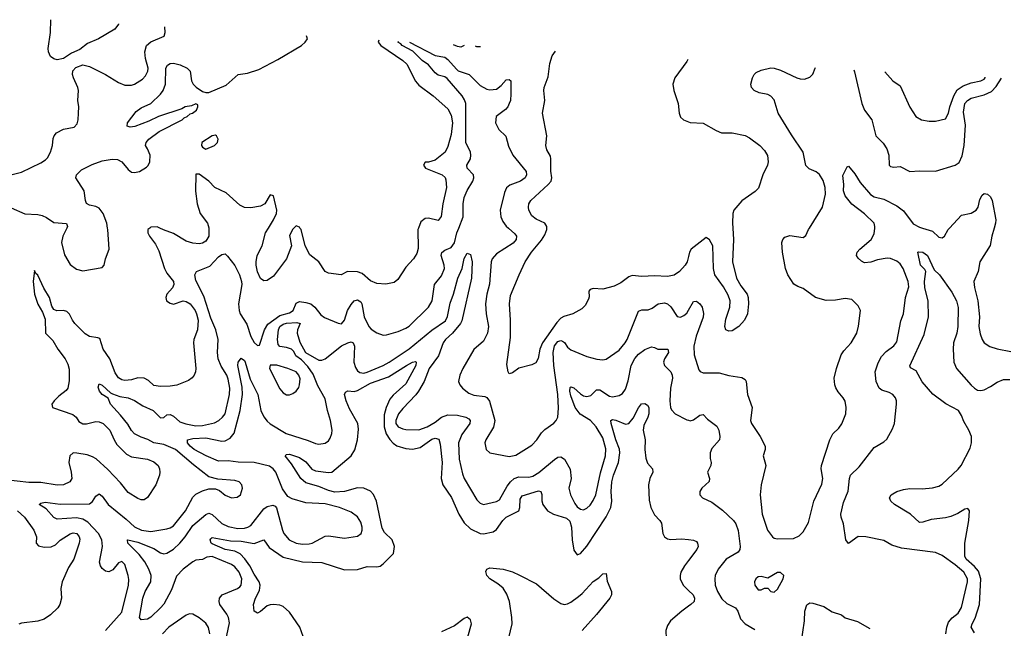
# Model space of a CAD drawing. Header units: inches. Extents: x 1682530 to 1839546, y 640742 to 791647.
# Tile 447 of 656: x 1695858 to 1701955, y 787523 to 791289. Entities that reach past the tile are written whole.
import ezdxf

# ---------------------------------------------------------------- set-up
doc = ezdxf.new("R2010")
doc.units = ezdxf.units.IN
doc.header["$MEASUREMENT"] = 0
for name, color, linetype in [('B6798', 7, 'Continuous'), ('B6799', 7, 'Continuous'), ('B7708', 7, 'Continuous'), ('B7709', 7, 'Continuous')]:
    doc.layers.add(name, color=color, linetype=linetype)

msp = doc.modelspace()

# ---------------------------------------------------------------- linework, layer by layer
at = {"layer": 'B6798', "color": 5}
for points, elevation in [([(1696663.8, 790000), (1696651.3, 789990), (1696652.4, 789970), (1696662.4, 789950), (1696699.2, 789899.2), (1696719.2, 789859.2), (1696754.8, 789750), (1696770, 789721.7), (1696811.3, 789670), (1696813.6, 789650), (1696804, 789630), (1696768.8, 789590), (1696762.3, 789570), (1696767.9, 789550), (1696790, 789534.2), (1696810, 789529.9), (1696870, 789550.5), (1696890, 789546), (1696913, 789530), (1696944.7, 789490), (1696953.9, 789470), (1696962.5, 789430), (1696959.4, 789370), (1696937.3, 789310), (1696934.5, 789290), (1696948.2, 789130), (1696947.8, 789110), (1696939.6, 789090), (1696927.2, 789072.8), (1696904.2, 789055.8), (1696831.7, 789028.3), (1696790, 789020.8), (1696730, 789019.6), (1696690, 789026.5), (1696656.4, 789056.4), (1696630, 789071.4), (1696590, 789073.2), (1696550, 789060.8), (1696510, 789056.6), (1696490, 789061.6), (1696470, 789073.2), (1696450, 789103.6), (1696416, 789190), (1696374.6, 789250), (1696355.6, 789315.6), (1696341.5, 789321.5), (1696290, 789328.3), (1696264.3, 789344.3), (1696200.1, 789410), (1696185.3, 789430), (1696167.8, 789467.8), (1696150, 789483.5), (1696130, 789488.8), (1696088.6, 789488.6), (1696070, 789495.8), (1696057.5, 789517.5), (1696043.8, 789570), (1696007.4, 789627.4), (1695970, 789708), (1695958.4, 789718.4), (1695950, 789738), (1695941.2, 789670), (1695949.2, 789590.8), (1695970, 789528), (1695999.1, 789479.1), (1696016.8, 789436.8), (1696018, 789350), (1696063.4, 789303.4), (1696094.6, 789250), (1696140.8, 789190), (1696156.9, 789156.9), (1696165.8, 789125.8), (1696164.6, 789055.4), (1696156.8, 789010), (1696145.7, 788994.3), (1696099.9, 788960.1), (1696071.9, 788930), (1696057.7, 788910), (1696061.6, 788890), (1696187.1, 788847.1), (1696208.4, 788830), (1696223.7, 788803.7), (1696249.1, 788789.1), (1696271.7, 788788.3), (1696330, 788802.7), (1696350, 788800.4), (1696376.2, 788790), (1696416.8, 788750), (1696442.4, 788690), (1696460.4, 788660.4), (1696520.5, 788600.5), (1696550, 788583.5), (1696650, 788570.6), (1696690, 788553.7), (1696715.1, 788530), (1696724.2, 788510), (1696726, 788490), (1696723.6, 788470), (1696702.4, 788410), (1696650, 788332.2), (1696630, 788317.4), (1696610, 788317.4), (1696590, 788326.3), (1696530, 788364.2), (1696482.6, 788422.6), (1696405.1, 788505.1), (1696331.7, 788571.7), (1696310, 788584.9), (1696276.6, 788596.6), (1696212.4, 788607.6), (1696190, 788608.8), (1696169, 788591), (1696163.7, 788550), (1696178, 788490), (1696180.3, 788450), (1696169.7, 788430), (1696130, 788411.8), (1696090, 788409.6), (1695990, 788424.7), (1695914.5, 788425.5), (1695770, 788441.8)], 880), ([(1696390, 787510.3), (1696490, 787623.7), (1696533, 787790), (1696534.9, 787825.1), (1696530, 787849.3), (1696510, 787918), (1696490, 787935.8), (1696470, 787928.4), (1696435, 787885), (1696410, 787873.3), (1696390, 787876.9), (1696370, 787893.3), (1696358.5, 787910), (1696352.9, 787932.9), (1696370.9, 788030), (1696366.7, 788070), (1696345.7, 788110), (1696280.8, 788180.8), (1696250, 788198.7), (1696210, 788207.2), (1696090, 788199.1), (1696070, 788208.1), (1696022.4, 788262.4), (1695979.3, 788290), (1695990, 788297.1), (1696016.9, 788303.1), (1696110, 788290.9), (1696290, 788294.3), (1696310, 788307), (1696330, 788340.3), (1696350, 788355.2), (1696370, 788341.2), (1696405.3, 788290), (1696518.6, 788198.6), (1696570, 788150.1), (1696612.4, 788130), (1696670, 788122.2), (1696770, 788139.4), (1696790, 788145), (1696810, 788157.8), (1696884.2, 788250), (1696930, 788334.2), (1696950, 788353.8), (1696990, 788374.7), (1697030, 788385.2), (1697070, 788385.7), (1697095.9, 788375.9), (1697130, 788347.8), (1697170, 788331.5), (1697204.9, 788335.1), (1697225.6, 788350), (1697237.4, 788390), (1697234.3, 788410), (1697218.4, 788430), (1697190, 788438.7), (1697085.1, 788445.1), (1697030, 788461.5), (1696934.7, 788534.7), (1696823.9, 788630), (1696750, 788659.7), (1696690, 788669.9), (1696652.5, 788692.5), (1696610, 788705.2), (1696570, 788726), (1696550, 788746.4), (1696527.1, 788787.1), (1696482.7, 788842.7), (1696420.9, 788910), (1696406.3, 788946.3), (1696370, 788969.7), (1696351.6, 788990), (1696344.9, 789015.1), (1696350, 789036.3), (1696370, 789028.4), (1696420.5, 788980.5), (1696433.7, 788973.7), (1696478.2, 788958.2), (1696530.6, 788950), (1696570, 788933.8), (1696620.4, 788900.4), (1696684.9, 788870), (1696730, 788826.3), (1696750, 788828.2), (1696770, 788844.9), (1696790, 788846.5), (1696810, 788836), (1696850, 788800.5), (1696887.6, 788787.6), (1696950, 788776.6), (1696990, 788777.2), (1697064.7, 788795.3), (1697091.5, 788810), (1697115.1, 788830), (1697130, 788850.5), (1697158.1, 788970), (1697158.9, 789010), (1697150, 789064.5), (1697141.8, 789090), (1697105.6, 789145.6), (1697087.8, 789190), (1697082.7, 789230), (1697086.8, 789310), (1697073.3, 789370), (1697041.8, 789441.8), (1696998.2, 789578.2), (1696950, 789676), (1696943, 789710), (1696953.2, 789730), (1697035.3, 789764.7), (1697090, 789822.3), (1697110, 789837.2), (1697130, 789841.1), (1697145.7, 789825.7), (1697190, 789767.2), (1697219.2, 789710), (1697231.9, 789670), (1697233.2, 789650), (1697213.1, 789530), (1697216.4, 789490), (1697224.2, 789470), (1697265.8, 789405.8), (1697290, 789329.2), (1697310, 789292.3), (1697330, 789273.4), (1697344.1, 789275.9), (1697373.4, 789370), (1697395.5, 789404.5), (1697470, 789458.9), (1697530, 789474.7), (1697551.1, 789490), (1697570, 789535.5), (1697590, 789544.4), (1697630, 789539.6), (1697660.5, 789530), (1697685.7, 789510), (1697723.6, 789463.6), (1697745.9, 789445.9), (1697830, 789412.1), (1697850, 789408.2), (1697869.9, 789430.1), (1697888.8, 789490), (1697910, 789527.2), (1697930, 789550.2), (1697950, 789555.5), (1697970, 789543.6), (1697977.8, 789530), (1697991.6, 789450), (1698019.5, 789390), (1698034.3, 789374.3), (1698070, 789350.9), (1698110, 789337.8), (1698130, 789339.3), (1698201.1, 789358.9), (1698250, 789379.7), (1698270, 789392.6), (1698390.4, 789509.6), (1698412.7, 789550), (1698426.6, 789650), (1698470, 789703.6), (1698488.1, 789750), (1698487.4, 789770), (1698467.8, 789830), (1698471.4, 789848.6), (1698490, 789863.2), (1698530, 789879.5), (1698550, 789907.6), (1698565.9, 789970), (1698577.4, 790000)], 860), ([(1696149.9, 790000), (1696125.5, 789950), (1696117.2, 789910), (1696135.1, 789835.1), (1696170, 789774.6), (1696210, 789744.7), (1696250, 789734.4), (1696370, 789756.3), (1696380.7, 789770), (1696389.7, 789810), (1696412.7, 789870), (1696404.5, 789990), (1696402.8, 790000)], 920), ([(1697030, 790000), (1697029, 789950), (1697010, 789919.6), (1696990, 789906.7), (1696970, 789901.8), (1696930, 789905.4), (1696890, 789919), (1696810, 789966.6), (1696748.6, 789988.6), (1696725.8, 790000)], 880), ([(1697556.8, 790000), (1697550, 789993.4), (1697530, 789954.8), (1697541, 789890), (1697509.9, 789810.1), (1697430, 789702.3), (1697390, 789676.2), (1697370, 789674), (1697350, 789688.7), (1697330, 789728.4), (1697322.5, 789770), (1697323.5, 789790), (1697329.4, 789830), (1697360.2, 789890), (1697379.5, 789970), (1697398.8, 790000)], 880), ([(1698327, 790000), (1698322.8, 789990), (1698326.7, 789873.3), (1698317.7, 789842.3), (1698296.4, 789810), (1698250, 789758), (1698199.3, 789680.7), (1698176.8, 789663.2), (1698126.4, 789653.6), (1698070, 789657.2), (1698030, 789674), (1697979.4, 789719.4), (1697950, 789729.7), (1697888.5, 789731.5), (1697849.6, 789710.4), (1697770, 789721.3), (1697750, 789730.4), (1697710, 789790.4), (1697654.5, 789834.5), (1697627, 789890), (1697600.7, 789990), (1697594, 790000)], 880), ([(1698884.1, 790000), (1698924.5, 789964.5), (1698934.9, 789950), (1698933.4, 789930), (1698913.2, 789906.8), (1698810, 789839.8), (1698784.2, 789810), (1698777.8, 789790), (1698767, 789653), (1698750.1, 789590), (1698742.6, 789530), (1698746.3, 789470), (1698761.6, 789390), (1698755.9, 789350), (1698730, 789300.4), (1698671.1, 789248.9), (1698602.3, 789130), (1698584.2, 789090), (1698576.4, 789050), (1698583, 789030), (1698599.5, 789010), (1698638.9, 788978.9), (1698670, 788966), (1698737.9, 788957.9), (1698751.2, 788951.2), (1698767.9, 788927.9), (1698799.8, 788810), (1698793.2, 788766.8), (1698745.3, 788690), (1698738.7, 788670), (1698746, 788630), (1698769.1, 788609.1), (1698890, 788585.7), (1698930, 788594.6), (1699030, 788656.9), (1699059.8, 788690), (1699090, 788733.7), (1699110, 788753.7), (1699166.7, 788793.3), (1699180.5, 788810), (1699189.8, 788830.2), (1699193.8, 788886.2), (1699189.9, 788970), (1699166.3, 789150), (1699161.6, 789230), (1699170, 789270.2), (1699190, 789298.3), (1699210, 789303.4), (1699219.2, 789299.2), (1699231.5, 789291.5), (1699250, 789263.2), (1699270, 789245.4), (1699370, 789205.2), (1699432.2, 789187.7), (1699470, 789185.2), (1699490, 789189), (1699570, 789244.7), (1699607.3, 789290), (1699619.8, 789310), (1699690, 789485.3), (1699710, 789493.4), (1699750, 789494.5), (1699775.3, 789504.7), (1699812.3, 789530), (1699850, 789537.6), (1699870, 789531.4), (1699890, 789512), (1699930, 789452.4), (1699950, 789449.1), (1699970, 789457.8), (1699990, 789473.7), (1700000, 789491.9)], 860), ([(1700000, 789824.3), (1699992, 789790), (1699979.2, 789770), (1699943.1, 789730), (1699910, 789708.2), (1699870, 789700.2), (1699790, 789704.4), (1699710, 789700.2), (1699650, 789705.3), (1699630, 789699), (1699580, 789660), (1699539.8, 789640.2), (1699470, 789621.7), (1699410, 789625.3), (1699390, 789619.5), (1699382, 789610), (1699384.8, 789575.2), (1699380.7, 789559.3), (1699358.9, 789521.1), (1699340.1, 789499.9), (1699283.6, 789470), (1699227.7, 789452.3), (1699210, 789442.5), (1699184.3, 789415.7), (1699095.8, 789290), (1699079.5, 789250), (1699068, 789192), (1699053.5, 789166.5), (1699030, 789153.7), (1698950, 789133.4), (1698910, 789104.9), (1698890, 789098.8), (1698883, 789110), (1698874.9, 789154.9), (1698897.1, 789322.9), (1698898, 789430), (1698891.8, 789530), (1698898.3, 789581.7), (1698950.1, 789709.9), (1698988, 789790), (1699027.6, 789850), (1699090, 789924.5), (1699110, 789957.2), (1699122.3, 789990), (1699122.1, 790000)], 880), ([(1697126.4, 787410), (1697157.9, 787557.9), (1697151.3, 787590), (1697141, 787610), (1697098.3, 787670), (1697093, 787690), (1697095.3, 787710), (1697111.3, 787730), (1697207, 787770), (1697220.5, 787779.5), (1697230.7, 787790), (1697233.6, 787830), (1697217.9, 787870), (1697190, 787904.6), (1697170, 787917.3), (1697050, 787967.9), (1697016.3, 787963.7), (1696990, 787948.2), (1696950, 787944.8), (1696930, 787935.4), (1696871.6, 787890), (1696830, 787844.8), (1696798.8, 787761.2), (1696750, 787672.7), (1696730.9, 787650), (1696670, 787591.5), (1696650, 787580.5), (1696610, 787575.3), (1696599.4, 787590), (1696621.5, 787710), (1696636, 787750), (1696670.9, 787810), (1696672.2, 787850), (1696657.5, 787890), (1696633.7, 787933.7), (1696598.9, 787978.9), (1696528.6, 788050), (1696526, 788070), (1696528.8, 788071.2), (1696590, 788055.2), (1696690, 788017.8), (1696730, 787990.7), (1696750, 787984.3), (1696770, 787987.5), (1696810, 788013.1), (1696850, 788049.5), (1696884, 788090), (1696930, 788158.7), (1697010, 788227.8), (1697030, 788234.8), (1697050, 788228.3), (1697110, 788171.6), (1697150, 788152.5), (1697210, 788141.3), (1697250, 788142.1), (1697271.9, 788148.1), (1697290, 788160.2), (1697370, 788261.5), (1697390, 788276.9), (1697425.3, 788285.3), (1697439.6, 788279.6), (1697449, 788269), (1697484.7, 788130), (1697493.6, 788110), (1697527.9, 788070), (1697570, 788049.4), (1697610, 788043), (1697650, 788045.3), (1697670, 788051), (1697750, 788093.4), (1697770, 788094.9), (1697870, 788081.1), (1697950, 788092.8), (1697972.3, 788110), (1697978.7, 788130), (1697978.8, 788150), (1697970, 788180.5), (1697950, 788212.8), (1697910, 788242.3), (1697838, 788270), (1697750, 788292.7), (1697630, 788298.7), (1697545.1, 788325.1), (1697519.3, 788339.3), (1697485.6, 788385.6), (1697443.5, 788490), (1697428.4, 788510), (1697405.5, 788525.5), (1697309.9, 788549.9), (1697210.6, 788550.6), (1697150, 788559.5), (1697090, 788556.4), (1697012.8, 788590), (1696939.3, 788630), (1696913, 788650), (1696897.1, 788670), (1696898, 788690), (1696930, 788698.7), (1697010, 788701.1), (1697110, 788680.7), (1697130, 788682.4), (1697160.7, 788699.3), (1697186.6, 788730), (1697224.3, 788870), (1697238.2, 788970), (1697235.6, 789015.6), (1697209.8, 789150.2), (1697211.8, 789170), (1697219.4, 789180.6), (1697230, 789194), (1697250, 789179.3), (1697254.7, 789170), (1697284.6, 789064.6), (1697333.2, 788970), (1697350.8, 788870), (1697370, 788831.4), (1697390, 788804.6), (1697410, 788787.4), (1697508.7, 788728.7), (1697645.5, 788685.5), (1697690, 788666.5), (1697710, 788662.6), (1697750.6, 788669.4), (1697770, 788683.7), (1697780.8, 788699.2), (1697791.6, 788728.4), (1697792.7, 788750), (1697783.2, 788810), (1697764.6, 788870), (1697750, 788943.6), (1697703.7, 789023.7), (1697675.1, 789095.1), (1697643.3, 789143.3), (1697603.8, 789183.8), (1697568.5, 789210), (1697555.4, 789235.4), (1697540.7, 789250), (1697510, 789261.7), (1697470, 789267.6), (1697459.8, 789279.8), (1697454.8, 789310), (1697461.9, 789370), (1697469, 789390), (1697490, 789404.2), (1697510, 789410.9), (1697574.7, 789414.7), (1697595.6, 789410), (1697578.7, 789370), (1697576.4, 789350), (1697593, 789293), (1697629.1, 789229.1), (1697710, 789182.8), (1697730, 789182), (1697750, 789190.2), (1697850, 789271.9), (1697890.2, 789290.2), (1697910, 789295), (1697923.8, 789290), (1697932.1, 789270), (1697928.2, 789170), (1697936.9, 789136.9), (1697950, 789115.6), (1697965.4, 789105.4), (1697990, 789102.2), (1698010, 789108), (1698110, 789148.5), (1698147, 789170), (1698270, 789252.7), (1698411.3, 789368.7), (1698495.2, 789424.8), (1698506.8, 789453.2), (1698524.4, 789535.6), (1698544.6, 789590), (1698571.4, 789690), (1698597.4, 789750), (1698610, 789812.4), (1698630, 789843.8), (1698650, 789836.3), (1698660.2, 789790), (1698656.1, 789690), (1698595.2, 789424.8), (1698588.2, 789410), (1698538.2, 789350), (1698495.1, 789310), (1698480.8, 789290), (1698450.8, 789210), (1698394.3, 789130), (1698363.7, 789050), (1698328.6, 788991.4), (1698311.6, 788968.4), (1698230, 788883.7), (1698204.7, 788850), (1698187.5, 788810), (1698187.9, 788790), (1698201.6, 788770), (1698230, 788756.6), (1698250, 788752.8), (1698330, 788750.8), (1698380.9, 788770), (1698430, 788797.8), (1698470.3, 788829.7), (1698510, 788844.5), (1698570, 788842.5), (1698620.4, 788830), (1698638.9, 788818.9), (1698647.9, 788810), (1698645, 788790), (1698596.7, 788723.3), (1698575, 788670), (1698579.1, 788570), (1698599.6, 788479.6), (1698611.3, 788450), (1698690, 788317.6), (1698710, 788298.3), (1698730, 788290.3), (1698810, 788307.8), (1698830, 788317.4), (1698876.4, 788403.6), (1698897, 788430), (1698920.2, 788450), (1698950, 788460.5), (1699010, 788458.7), (1699035.1, 788464.9), (1699072.5, 788487.5), (1699170, 788567.9), (1699190, 788581.5), (1699210, 788584.9), (1699230.8, 788570.8), (1699267.5, 788507.5), (1699272.6, 788450), (1699258.5, 788390), (1699268.9, 788350), (1699295.5, 788295.5), (1699310, 788275.8), (1699330, 788260.3), (1699350, 788257), (1699370, 788266), (1699390, 788284.6), (1699410, 788314), (1699424.8, 788350), (1699453.8, 788486.2), (1699484.7, 788590), (1699486.8, 788633.2), (1699470, 788700.9), (1699428.2, 788770), (1699392.3, 788810), (1699329.1, 788849.1), (1699297.2, 788890), (1699270, 788961.6), (1699264.7, 788990), (1699266.8, 789013.2), (1699270, 789018), (1699290, 789012.2), (1699330, 788974.2), (1699350, 788962), (1699370, 788956.9), (1699395.3, 788964.7), (1699430, 788998.3), (1699450, 788998.6), (1699510, 788959.7), (1699530, 788955), (1699570, 788963.5), (1699590, 788976.5), (1699610, 789003.6), (1699626.2, 789053.8), (1699645, 789150), (1699668.2, 789191.8), (1699690, 789219.8), (1699730, 789249.4), (1699770, 789264.9), (1699790, 789261.5), (1699810.2, 789250.2), (1699871.3, 789251.3), (1699875.3, 789230), (1699851.6, 789190), (1699844.9, 789170), (1699850.4, 789150), (1699890, 789110.3), (1699898.2, 789090), (1699899.5, 789070), (1699888.8, 789008.8), (1699883.5, 788930), (1699887.2, 788890), (1699894.2, 788874.2), (1699917.6, 788850), (1699990, 788812.6), (1700000, 788810.2)], 840), ([(1697624.5, 787444.5), (1697593.9, 787530), (1697530, 787623.8), (1697490, 787659), (1697470, 787666.3), (1697430, 787669.8), (1697410, 787668.9), (1697390, 787661.4), (1697350, 787627), (1697330, 787616.9), (1697310, 787629.4), (1697305.7, 787670), (1697319.2, 787710), (1697342.9, 787757.1), (1697348.4, 787790), (1697341.7, 787810), (1697310, 787857.3), (1697282.9, 787910), (1697252.3, 787952.3), (1697223.2, 787983.2), (1697190, 787999.7), (1697130, 788010.4), (1697050, 788045.8), (1697043.4, 788050), (1697037.2, 788070), (1697042.3, 788077.7), (1697050, 788084.4), (1697164.2, 788064.2), (1697230, 788062.9), (1697310, 788047.6), (1697370, 788070.2), (1697403.7, 788023.7), (1697490, 787963), (1697610, 787934.5), (1697730, 787930.1), (1697870, 787884.4), (1697950, 787886.9), (1698010, 787905), (1698070, 787902.8), (1698090, 787907.2), (1698110, 787921.3), (1698172.9, 787987.1), (1698179, 788030), (1698165.3, 788070), (1698116.8, 788116.8), (1698102, 788142), (1698067.3, 788310), (1698050, 788351.3), (1698030, 788371.6), (1697990, 788390.8), (1697950, 788393.2), (1697870.3, 788369.7), (1697810, 788365.8), (1697770, 788375.8), (1697710, 788401.1), (1697630, 788423.4), (1697599.9, 788450), (1697540.7, 788540.7), (1697502.2, 788590), (1697510, 788599.5), (1697530, 788600.6), (1697590, 788580.2), (1697630, 788554.2), (1697668.2, 788508.2), (1697690, 788498.4), (1697770, 788486.4), (1697791.8, 788490), (1697910, 788591.2), (1697932.9, 788627.1), (1697950.9, 788690), (1697955.9, 788755.9), (1697952.2, 788790), (1697901.5, 788881.5), (1697880.9, 788930), (1697869.8, 788970), (1697874.9, 788985.1), (1697890, 788993.2), (1697930, 788988.2), (1697950, 788995.3), (1698030, 789039.1), (1698141.3, 789078.7), (1698254, 789150), (1698290, 789170.1), (1698310, 789173.8), (1698313.8, 789170), (1698310.6, 789150), (1698250, 789035.5), (1698170, 788966.6), (1698150, 788941.7), (1698127, 788890), (1698115.7, 788844.3), (1698114.7, 788770), (1698127, 788727), (1698150, 788690.8), (1698170, 788668.4), (1698193.1, 788653.1), (1698250, 788636.8), (1698290, 788632.2), (1698338.1, 788641.9), (1698410, 788694.5), (1698430, 788700.1), (1698453.1, 788693.1), (1698462, 788662), (1698473.9, 788550), (1698468.9, 788450), (1698478, 788410), (1698532.9, 788332.9), (1698577.5, 788230), (1698610, 788175.5), (1698650, 788139.4), (1698709.1, 788109.1), (1698730, 788108.4), (1698790, 788121.1), (1698810, 788134.4), (1698850, 788190), (1698870, 788210), (1698948.5, 788250), (1698955.6, 788270), (1698956.9, 788323.1), (1698970, 788343.8), (1699070, 788374.4), (1699085.5, 788370), (1699091.9, 788351.9), (1699091.8, 788311.8), (1699097.5, 788290), (1699126, 788250), (1699164.5, 788230), (1699244.9, 788204.9), (1699265.3, 788185.3), (1699275.3, 788150), (1699280.2, 788070), (1699290, 788006.7), (1699310, 787978.6), (1699330, 787986.4), (1699370, 788031.3), (1699490, 788212.2), (1699518.2, 788270), (1699524.5, 788310), (1699521.7, 788370), (1699525.7, 788430), (1699535.6, 788470), (1699566.2, 788550), (1699575.3, 788610), (1699572.6, 788632.6), (1699549.9, 788690), (1699519.8, 788790), (1699518, 788810), (1699530, 788814.4), (1699550, 788811), (1699610, 788786.2), (1699630, 788791.4), (1699656.8, 788823.2), (1699690, 788888.2), (1699707.9, 788912.1), (1699730, 788913.4), (1699744.9, 788904.9), (1699753.8, 788890), (1699753.7, 788850), (1699748.4, 788830), (1699722.1, 788777.9), (1699717.9, 788750), (1699731.6, 788690), (1699728.7, 788628.7), (1699735.5, 788575.5), (1699746, 788546), (1699776, 788510), (1699779.6, 788490), (1699760.7, 788450), (1699752.2, 788410), (1699755.2, 788315.2), (1699766.7, 788270), (1699790, 788226), (1699823, 788190), (1699832.8, 788172.8), (1699840.3, 788110), (1699850.5, 788090), (1699870, 788077), (1699890, 788073.1), (1699957.1, 788077.1), (1700000, 788072.1)], 820), ([(1695845.6, 788250), (1695887.8, 788210), (1695946.4, 788130), (1695962.2, 788090), (1695959.7, 788050), (1695974.1, 788034.1), (1696010, 788025), (1696053, 788027), (1696079.8, 788040.2), (1696110, 788068), (1696170, 788108.3), (1696190, 788113.8), (1696211.3, 788110), (1696226.9, 788090), (1696230, 788075.3), (1696227.1, 788050), (1696193.5, 787950), (1696160.6, 787899.4), (1696120.4, 787810), (1696112.6, 787770), (1696117.6, 787710), (1696106.6, 787670), (1696093.7, 787650), (1696050, 787606.2), (1696010, 787580.2), (1695970, 787567.8), (1695870, 787555.8), (1695852.2, 787547.8)], 880), ([(1700000, 787943.3), (1699974.9, 787910), (1699952.8, 787870), (1699947.8, 787850), (1699947.6, 787830), (1699966.5, 787790), (1700000, 787757.9)], 820), ([(1698863.4, 787370), (1698908, 787550), (1698906.2, 787590), (1698891.1, 787690), (1698874.9, 787734.9), (1698851.2, 787771.2), (1698819, 787799), (1698770, 787828.5), (1698750.4, 787850), (1698744.7, 787875.3), (1698751.2, 787890), (1698770, 787897.9), (1698851.1, 787888.9), (1698910, 787873.2), (1698952.8, 787852.8), (1699057.9, 787797.9), (1699165.2, 787705.2), (1699210, 787676.8), (1699230, 787671.5), (1699250, 787674.6), (1699270, 787684.5), (1699319, 787721), (1699341, 787739), (1699410, 787812.8), (1699444.6, 787835.4), (1699470, 787859.3), (1699490, 787862), (1699495.2, 787815.2), (1699522.2, 787750), (1699522.7, 787730), (1699512.8, 787710), (1699430.9, 787609.1), (1699342, 787510)], 780), ([(1700000, 787659.8), (1699957.4, 787630), (1699888.9, 787570), (1699870, 787540.9), (1699859.6, 787510), (1699860.6, 787460.6), (1699865.5, 787450), (1699878.9, 787438.9), (1699910.3, 787430.3), (1700000, 787437.8)], 820), ([(1697035.2, 787490), (1697027.2, 787527.2), (1697010, 787554.2), (1696970, 787588.7), (1696930, 787611.3), (1696910, 787612.8), (1696890, 787604), (1696781.5, 787530), (1696743.2, 787490)], 860), ([(1698632.3, 787470), (1698656.4, 787550), (1698650, 787576.2), (1698630, 787592.2), (1698610, 787584.7), (1698550, 787538.5), (1698470, 787500.9)], 820)]:
    msp.add_lwpolyline(points, dxfattribs=dict(at, elevation=elevation))
at = {"layer": 'B6798', "color": 5, "elevation": 860}
msp.add_lwpolyline([(1697450, 789150.8), (1697409.4, 789150.6), (1697404.6, 789130), (1697470, 789005.3), (1697490, 788981.1), (1697510, 788968.9), (1697530, 788967.4), (1697550, 788975.3), (1697569.6, 788990), (1697585.9, 789014.1), (1697591.6, 789030), (1697594.1, 789065.9), (1697586.8, 789090), (1697569.8, 789110), (1697519.7, 789130)], close=True, dxfattribs=at)
at = {"layer": 'B6799', "color": 5}
for points, elevation in [([(1696470.5, 791262.9), (1696470, 791261.7), (1696447.2, 791230), (1696346.5, 791170), (1696278.8, 791141.2), (1696230, 791103.9), (1696178.5, 791081.5), (1696130, 791048.2), (1696090, 791041.3), (1696070, 791046.3), (1696050, 791062), (1696036.3, 791090), (1696034.7, 791110), (1696049.6, 791210), (1696051.8, 791289.1)], 940), ([(1695811.6, 790331.6), (1695870, 790345.8), (1695990, 790402.5), (1696017.9, 790422.1), (1696030, 790433.7), (1696048.7, 790470), (1696060.9, 790510), (1696066, 790554), (1696071, 790570), (1696085.4, 790590), (1696130, 790612.1), (1696196.3, 790623.7), (1696214.7, 790645.3), (1696221.5, 790670), (1696223.2, 790710), (1696223.9, 790750), (1696217.5, 790790), (1696223, 790850), (1696219.1, 790870), (1696190.7, 790930), (1696186, 790950), (1696187.5, 790972.5), (1696205.9, 790994.1), (1696250, 791008.8), (1696290, 790998.7), (1696390, 790951), (1696470, 790900.6), (1696510, 790884.8), (1696550, 790884.6), (1696570, 790890.2), (1696618.8, 790921.2), (1696637.9, 790942.1), (1696651.7, 790970), (1696653.3, 790990), (1696637.6, 791050), (1696632.6, 791090), (1696643.8, 791130), (1696670, 791152.8), (1696752.4, 791187.6), (1696758.4, 791210), (1696756.5, 791245.1)], 940), ([(1696402.8, 790000), (1696397.7, 790030), (1696374.7, 790090), (1696350, 790123.2), (1696330, 790133.4), (1696290, 790140.8), (1696272.5, 790152.5), (1696266.1, 790170), (1696258.4, 790230), (1696206.5, 790310), (1696210.5, 790330), (1696240.7, 790359.3), (1696307, 790393), (1696370, 790415.2), (1696430, 790426.7), (1696463.5, 790423.5), (1696490, 790410.2), (1696530, 790361.5), (1696550, 790346.2), (1696570, 790343.2), (1696599.3, 790350), (1696643.6, 790376.4), (1696653.8, 790386.2), (1696664.5, 790410), (1696665.6, 790450), (1696649.6, 790490), (1696636.4, 790510), (1696641, 790530), (1696657.2, 790550), (1696722.2, 790597.8), (1696865.1, 790670), (1696877.3, 790682.7), (1696894.5, 790690), (1696914, 790706), (1696929, 790710), (1696953.2, 790730), (1696962, 790750), (1696962, 790762), (1696950, 790768), (1696923.1, 790756.9), (1696883.1, 790750), (1696862.5, 790737.5), (1696718.7, 790690), (1696658.9, 790661.1), (1696571.1, 790628.9), (1696543.5, 790623.5), (1696523.1, 790630), (1696526.5, 790650), (1696579.3, 790720.7), (1696610, 790744.6), (1696670, 790770.2), (1696731.2, 790828.8), (1696747, 790850), (1696760.4, 790890), (1696763.9, 790990), (1696772.7, 791007.3), (1696790, 791017.1), (1696810, 791019.5), (1696852, 791010), (1696894.9, 790990), (1696914.2, 790970), (1696922, 790910), (1696932.3, 790890), (1696950.7, 790870.7), (1696990, 790845.3), (1697010, 790838.7), (1697030, 790839.5), (1697135.9, 790884.1), (1697211, 790949), (1697270, 790957.3), (1697338.8, 790981.2), (1697456.4, 791043.6), (1697603.6, 791130), (1697626.9, 791150), (1697640.7, 791170), (1697634.9, 791190.3)], 920), ([(1698082.5, 791162.3), (1698078.4, 791150), (1698094.8, 791130), (1698230, 791037.6), (1698254.8, 791014.8), (1698310, 790908.8), (1698330, 790884.1), (1698418.9, 790818.9), (1698510, 790738.3), (1698530, 790698.4), (1698539.3, 790650), (1698530, 790578), (1698510, 790505.5), (1698492.5, 790470), (1698430, 790420.8), (1698390, 790407.8), (1698370, 790408), (1698358, 790390), (1698372, 790370), (1698473.5, 790330), (1698492.1, 790312.1), (1698497.9, 790297.9), (1698500.6, 790250), (1698477.8, 790150), (1698468.5, 790071.5), (1698450, 790046), (1698390, 790061.8), (1698370, 790059.7), (1698342.6, 790037.4), (1698327, 790000)], 880), ([(1698577.4, 790000), (1698604.3, 790070), (1698604, 790150), (1698611.3, 790188.7), (1698628.4, 790231.6), (1698663.2, 790290), (1698669.8, 790310), (1698668, 790330), (1698629.8, 790370), (1698626.4, 790390), (1698650, 790428.9), (1698652.4, 790450), (1698648.9, 790470), (1698621.8, 790530), (1698620.9, 790770), (1698613.4, 790793.4), (1698597.8, 790817.8), (1698505.7, 790925.7), (1698490, 790934.8), (1698450, 790945.7), (1698430, 790959.3), (1698389.1, 791009.1), (1698350, 791037.2), (1698293.6, 791093.6), (1698225.7, 791130), (1698219.4, 791139.4), (1698200.7, 791150), (1698204.3, 791154.7)], 860), ([(1698271.7, 791150.5), (1698430, 791066.7), (1698490, 791056.9), (1698510, 791043.8), (1698562.1, 790982.1), (1698573.6, 790973.6), (1698641.7, 790950), (1698710, 790882.3), (1698750, 790860.2), (1698770, 790855.8), (1698810, 790858.3), (1698839, 790881), (1698870, 790916.5), (1698890, 790919.5), (1698898.7, 790910), (1698899.6, 790830), (1698896.5, 790790), (1698890.2, 790770), (1698880.2, 790750), (1698865.8, 790734.2), (1698808.1, 790690), (1698804, 790650), (1698825.7, 790610), (1698869.3, 790569.3), (1698886, 790506), (1698912.6, 790450), (1698993.6, 790350), (1698996.9, 790330), (1698988.9, 790310), (1698959.3, 790290), (1698894.1, 790265.9), (1698871.9, 790248.1), (1698860.3, 790219.7), (1698833.2, 790110), (1698837.3, 790070), (1698850, 790039.5), (1698871.2, 790011.2), (1698884.1, 790000)], 860), ([(1698610.6, 791129.4), (1698590, 791119.3), (1698570, 791122.3), (1698544.5, 791133.5)], 880), ([(1698712.1, 791123), (1698710, 791121.3), (1698690, 791120.4), (1698680.1, 791125)], 880), ([(1699122.1, 790000), (1699121.9, 790010), (1699110, 790029.1), (1699055.5, 790055.5), (1699030, 790076.5), (1699011.4, 790110), (1699009.2, 790130), (1699011.5, 790150), (1699022.8, 790170), (1699131.3, 790270), (1699148.3, 790290), (1699152.5, 790310), (1699147.8, 790352.2), (1699148, 790428), (1699144.9, 790444.9), (1699123.1, 790483.1), (1699115.5, 790510), (1699121.6, 790570), (1699095.8, 790710), (1699110.3, 790790), (1699103.1, 790850), (1699105.7, 790870), (1699130, 790936), (1699141.3, 791018.7), (1699154.6, 791065.4), (1699175.4, 791094.1)], 880), ([(1699995.1, 791042.9), (1699989.1, 791030.9), (1699915.8, 790930), (1699901.7, 790890), (1699908.3, 790850), (1699935.1, 790770), (1699941.3, 790710), (1699950, 790687), (1699969.4, 790670), (1700000, 790657.6)], 880), ([(1697398.8, 790000), (1697430.9, 790050), (1697449.2, 790090), (1697450.2, 790110.2), (1697430, 790199.1), (1697410, 790206), (1697376.3, 790150), (1697350, 790135.9), (1697290, 790125), (1697250, 790126.7), (1697221.6, 790141.6), (1697137.3, 790217.3), (1697067.4, 790250), (1697029.1, 790290), (1696970, 790334.2), (1696950, 790333.4), (1696947.8, 790227.8), (1696958.1, 790150), (1696976.2, 790090), (1697020.5, 790030), (1697030, 790001.2), (1697030, 790000)], 880), ([(1695478.3, 790000), (1695479.2, 790000.8), (1695622.5, 790077.5), (1695730, 790119.4), (1695770, 790125.9), (1695805.3, 790125.3), (1695890, 790088.4), (1695970, 790083.1), (1695996.8, 790076.8), (1696024.7, 790064.7), (1696070, 790035.2), (1696148.2, 790028.2), (1696154.8, 790010), (1696149.9, 790000)], 920), ([(1696725.8, 790000), (1696710, 790007.9), (1696670, 790004.9), (1696663.8, 790000)], 880), ([(1697594, 790000), (1697590, 790006), (1697570, 790012.7), (1697556.8, 790000)], 880)]:
    msp.add_lwpolyline(points, dxfattribs=dict(at, elevation=elevation))
at = {"layer": 'B6799', "color": 5, "elevation": 920}
msp.add_lwpolyline([(1697070, 790574), (1697050, 790570.9), (1696987.2, 790530), (1696984.5, 790510), (1696990, 790500.3), (1697010, 790488.3), (1697064.5, 790510), (1697084.2, 790530), (1697087, 790550), (1697078, 790570)], close=True, dxfattribs=at)
at = {"layer": 'B7708', "color": 5}
for points, elevation in [([(1700274.2, 790000), (1700278.9, 789930), (1700271.5, 789790), (1700296.2, 789690), (1700323.1, 789643.1), (1700362.9, 789590), (1700369.5, 789570), (1700371.5, 789530), (1700365.1, 789470), (1700347.3, 789430), (1700311.6, 789390), (1700270, 789364.6), (1700250, 789362), (1700230.8, 789370), (1700225.3, 789390), (1700230, 789435.3), (1700256.4, 789510), (1700257.6, 789550), (1700244.8, 789584.8), (1700216.7, 789636.7), (1700163.1, 789710), (1700153.7, 789750), (1700150.3, 789890), (1700130, 789927.3), (1700110, 789940.7), (1700016.4, 789870), (1700006, 789850), (1700000, 789824.3)], 880), ([(1700000, 789491.9), (1700030, 789546.4), (1700050, 789547.2), (1700070, 789531.5), (1700083.5, 789510), (1700091.6, 789471.6), (1700089.4, 789449.4), (1700046.1, 789330), (1700031.9, 789270), (1700035.6, 789215.6), (1700063.4, 789123.4), (1700071.7, 789111.7), (1700090, 789104.2), (1700190, 789104.4), (1700250, 789088.2), (1700330, 789075.5), (1700350, 789063), (1700357.4, 789050), (1700365.4, 788970), (1700393.6, 788890), (1700383.6, 788810), (1700390.3, 788790), (1700444.2, 788710), (1700473.6, 788650), (1700474, 788630), (1700461, 788590), (1700478.5, 788530), (1700450.2, 788410), (1700442.8, 788350), (1700456.1, 788230), (1700488.9, 788130), (1700519.3, 788090), (1700530, 788081.3), (1700550, 788077), (1700650, 788078.4), (1700685.1, 788094.9), (1700710, 788120.7), (1700742, 788178), (1700776.3, 788310), (1700824.9, 788415.1), (1700831.5, 788450), (1700821.5, 788510), (1700824.1, 788530), (1700874.4, 788690), (1700894, 788726), (1700930, 788761.3), (1700950, 788788.9), (1700973.3, 788850), (1700975.8, 788890), (1700968.9, 788928.9), (1700957.2, 788950), (1700925.6, 788985.6), (1700911.6, 789011.6), (1700904.9, 789030), (1700902, 789070), (1700916.1, 789130), (1700945.4, 789214.6), (1700960.6, 789239.4), (1701006.9, 789290), (1701041.3, 789350), (1701052.1, 789392.1), (1701063.7, 789490), (1701050, 789519), (1701010, 789558.4), (1700970, 789563.1), (1700910, 789553.3), (1700851.9, 789551.9), (1700786, 789570), (1700710, 789626), (1700677.2, 789637.2), (1700652, 789652), (1700614.5, 789710), (1700599.5, 789750), (1700582.4, 789850), (1700576.9, 789910), (1700582.9, 789930), (1700596.1, 789943.9), (1700626.7, 789953.3), (1700710, 789942), (1700727, 789953), (1700742.9, 789990), (1700749.1, 790000)], 860), ([(1701593.2, 787490), (1701599, 787530), (1701610, 787562), (1701632.5, 787587.5), (1701670, 787616), (1701690, 787651.3), (1701726.6, 787810), (1701726.6, 787830), (1701704.7, 787870), (1701650, 787916.8), (1701570, 787973), (1701530, 787992.8), (1701318.2, 788018.2), (1701258.2, 788038.2), (1701210, 788066.6), (1701098, 788090), (1701049.2, 788090.8), (1700990, 788047), (1700974, 788070), (1700958.8, 788170), (1700944.4, 788210), (1700942.2, 788230), (1700958.5, 788301.5), (1700989.1, 788370.9), (1700996.4, 788450), (1701003.5, 788470), (1701057, 788523), (1701150, 788642.8), (1701210, 788678), (1701226.7, 788693.3), (1701263.3, 788756.7), (1701276, 788790), (1701287.7, 788910), (1701287.4, 788930), (1701281, 788950), (1701265.6, 788970), (1701242.2, 788982.2), (1701196, 788996), (1701179.7, 789010), (1701161.5, 789050), (1701155.4, 789110), (1701173.5, 789166.5), (1701195.5, 789204.5), (1701223.4, 789236.6), (1701270, 789270.3), (1701290, 789296.3), (1701313.3, 789426.7), (1701330.7, 789470), (1701343.2, 789570), (1701364.5, 789635.5), (1701359.9, 789670), (1701327.9, 789750), (1701310, 789778.7), (1701290, 789794.4), (1701250, 789812.4), (1701230, 789813.3), (1701170, 789803.4), (1701129, 789789), (1701090, 789785.3), (1701070, 789794), (1701050, 789813.2), (1701040.7, 789830), (1701043.7, 789850), (1701060.9, 789870), (1701131.1, 789928.9), (1701150, 789964.7), (1701153.4, 790000)], 840), ([(1701447.8, 790000), (1701510, 789980.7), (1701550, 789943.8), (1701570, 789938.8), (1701583.9, 789950), (1701608.4, 789991.6), (1701616.2, 790000)], 840), ([(1701892.1, 790000), (1701876.9, 789950), (1701867.1, 789892.9), (1701803, 789790), (1701793.2, 789730), (1701766.9, 789670), (1701770, 789631), (1701791, 789550), (1701801.5, 789450), (1701797.8, 789390), (1701805.8, 789345.8), (1701817.8, 789310), (1701830.2, 789290.2), (1701866, 789266), (1701910, 789252.4), (1701996.1, 789236.1)], 840), ([(1701770, 787495.1), (1701750.6, 787530), (1701755.4, 787550), (1701774.2, 787585.8), (1701801.8, 787670), (1701810.7, 787830), (1701795.8, 787875.8), (1701770, 787906.1), (1701719.4, 787950), (1701711.6, 787970), (1701710.6, 788050), (1701736, 788190), (1701738.7, 788250), (1701730, 788263.7), (1701710, 788259.7), (1701666.8, 788233.2), (1701624, 788216), (1701590, 788207.7), (1701502.9, 788197.1), (1701450, 788179.7), (1701430, 788177.6), (1701374.3, 788230), (1701274.7, 788290), (1701251.6, 788310), (1701244.5, 788330), (1701254.5, 788350), (1701264, 788356), (1701289.4, 788370), (1701330, 788381.8), (1701370, 788389.2), (1701447.1, 788387.1), (1701510, 788393), (1701550, 788402.5), (1701570, 788414.3), (1701670, 788508.4), (1701687, 788530), (1701742.8, 788637.2), (1701752.8, 788670), (1701751.1, 788710), (1701736.4, 788750), (1701703.7, 788803.7), (1701690, 788839.7), (1701672.1, 788870), (1701592.8, 788912.8), (1701512.3, 788972.3), (1701447.4, 789047.4), (1701410, 789115.8), (1701374, 789134), (1701370, 789148), (1701459.4, 789340.6), (1701485.2, 789450), (1701483, 789550), (1701463.2, 789630), (1701461.4, 789670), (1701468.5, 789730), (1701462.5, 789742.5), (1701436.9, 789770), (1701419, 789850), (1701426.5, 789853.5), (1701450, 789851.1), (1701479.6, 789830), (1701521.1, 789741.1), (1701552.9, 789710), (1701630, 789603.7), (1701659, 789550), (1701668.5, 789508.5), (1701667.5, 789390), (1701660.1, 789350), (1701641, 789290), (1701638, 789250), (1701642.7, 789170), (1701658.8, 789130), (1701750, 789028), (1701770, 789008.2), (1701790, 788996.9), (1701810, 788994.4), (1701830, 788998.8), (1701870, 789019.3), (1701910, 789046.8), (1701950, 789062.2), (1701990, 789062.6)], 820), ([(1700000, 788810.2), (1700010, 788807.9), (1700030, 788812.8), (1700070, 788842), (1700090, 788846.4), (1700117.8, 788817.8), (1700174.1, 788774.1), (1700187.9, 788750), (1700194.3, 788710), (1700191.7, 788690), (1700144.9, 788635.1), (1700133.2, 788610), (1700134.3, 788574.3), (1700140.9, 788550), (1700138, 788530), (1700118, 788490), (1700130.5, 788450), (1700127.9, 788432.1), (1700082, 788390), (1700070.7, 788370), (1700070.7, 788350), (1700087.3, 788330), (1700143.6, 788303.6), (1700210, 788254.6), (1700278.2, 788190), (1700291.8, 788170), (1700307.5, 788127.5), (1700319.4, 788030), (1700318.2, 788010), (1700306.3, 787993.7), (1700232.4, 787950), (1700183.5, 787890), (1700165.4, 787850), (1700162, 787830), (1700165, 787790), (1700179.3, 787750), (1700206.3, 787706.3), (1700237, 787677), (1700290.2, 787650), (1700304.3, 787630), (1700321.8, 787581.8), (1700350.1, 787550.1), (1700410, 787515)], 840), ([(1700000, 788072.1), (1700030, 788068.7), (1700050, 788059.5), (1700056.1, 788050), (1700058.5, 788030), (1700050.3, 788010), (1700000, 787943.3)], 820), ([(1700000, 787757.9), (1700029.2, 787730), (1700037.7, 787710), (1700033.7, 787690), (1700014.7, 787670), (1700000, 787659.8)], 820), ([(1700697.3, 787430), (1700717.6, 787570), (1700720.8, 787630), (1700732.1, 787667.9), (1700750, 787681.1), (1700770, 787679.6), (1700837.3, 787657.3), (1700890, 787626), (1700946.2, 787606.2), (1700970, 787587.3), (1701045.2, 787565.2), (1701122.6, 787522.6)], 840)]:
    msp.add_lwpolyline(points, dxfattribs=dict(at, elevation=elevation))
at = {"layer": 'B7708', "color": 5, "elevation": 860}
msp.add_lwpolyline([(1700550, 787869.4), (1700490, 787833.2), (1700450, 787844.5), (1700430, 787840.7), (1700416.3, 787830), (1700408.4, 787810), (1700410.5, 787790), (1700430, 787762), (1700450, 787762), (1700470, 787771), (1700490, 787771.3), (1700510, 787751), (1700530, 787747.3), (1700550, 787764.9), (1700586, 787830), (1700589.2, 787850), (1700570, 787869.2)], close=True, dxfattribs=at)
at = {"layer": 'B7709', "color": 5}
for points, elevation in [([(1700749.1, 790000), (1700829.7, 790130), (1700846.9, 790210), (1700845.2, 790250), (1700833.1, 790293.1), (1700810, 790331.7), (1700790, 790348), (1700746.2, 790366.2), (1700726.2, 790386.2), (1700709.7, 790470), (1700636.9, 790576.9), (1700554.8, 790710), (1700530, 790793.7), (1700510, 790815.1), (1700490, 790825.8), (1700436.6, 790836.6), (1700406, 790850), (1700389.4, 790870), (1700385.2, 790890), (1700396, 790930), (1700406, 790950), (1700418.6, 790961.4), (1700450, 790977.6), (1700509.7, 790990.3), (1700530, 790989), (1700570, 790976), (1700670, 790928.4), (1700690, 790922.9), (1700718, 790922), (1700750, 790933.4), (1700770, 790952.4), (1700784.6, 790990), (1700785.4, 790993.6)], 860), ([(1701022.3, 790978.8), (1701027.2, 790967.2), (1701072.9, 790770), (1701090.2, 790730), (1701134.3, 790670), (1701159.7, 790570), (1701205.7, 790525.7), (1701227.8, 790490), (1701239.1, 790450), (1701243.1, 790390), (1701250, 790380.4), (1701270, 790375.8), (1701310, 790381.7), (1701370, 790350.2), (1701430, 790354.8), (1701530, 790351.3), (1701650, 790389), (1701675.1, 790404.9), (1701694.2, 790445.8), (1701706, 790510), (1701715.7, 790635.7), (1701702.4, 790717.6), (1701710.9, 790770), (1701726.6, 790790), (1701750, 790804.1), (1701830, 790823.7), (1701875.7, 790844.3), (1701905.2, 790874.8), (1701938.3, 790927.2)], 860), ([(1701216.2, 790966.7), (1701265.5, 790910), (1701310, 790879.1), (1701370, 790747.3), (1701406.4, 790690), (1701442.8, 790670), (1701490, 790661.3), (1701530, 790661.2), (1701590, 790676), (1701609.8, 790710), (1701617.1, 790750), (1701642.3, 790817.7), (1701664, 790856), (1701699.9, 790880.1), (1701750, 790898.9), (1701810, 790910.2), (1701830, 790920.3), (1701836.8, 790930), (1701837.4, 790932.5)], 880), ([(1700000, 790657.6), (1700010, 790653.6), (1700090, 790649.7), (1700170, 790603.5), (1700204, 790590), (1700270, 790588.2), (1700350, 790573.3), (1700378, 790558), (1700441.6, 790510), (1700470, 790479.6), (1700488.6, 790448.6), (1700492.1, 790410), (1700488.2, 790390), (1700460.5, 790330), (1700432.6, 790247.4), (1700413, 790227), (1700330, 790168.2), (1700280.5, 790110), (1700274, 790090), (1700272.1, 790030), (1700274.2, 790000)], 880), ([(1701153.4, 790000), (1701154.3, 790010), (1701149.6, 790030), (1701090, 790088.4), (1701010, 790146.9), (1700970, 790199.6), (1700959.8, 790230), (1700961.3, 790270), (1700955.3, 790324.7), (1700982, 790378), (1700990, 790382), (1701030, 790334.8), (1701062.2, 790282.2), (1701127.3, 790207.3), (1701150, 790193.1), (1701210, 790178.8), (1701290, 790137.3), (1701330, 790107.1), (1701390, 790026.9), (1701430, 790005.5), (1701447.8, 790000)], 840), ([(1701616.2, 790000), (1701690, 790078.9), (1701750, 790092.6), (1701781.3, 790110), (1701794, 790130), (1701804, 790176), (1701817.4, 790202.6), (1701830, 790213.7), (1701850, 790208.9), (1701870, 790192.2), (1701879.7, 790170), (1701903.1, 790050), (1701901.3, 790030), (1701892.1, 790000)], 840)]:
    msp.add_lwpolyline(points, dxfattribs=dict(at, elevation=elevation))

doc.saveas('drawing.dxf')
